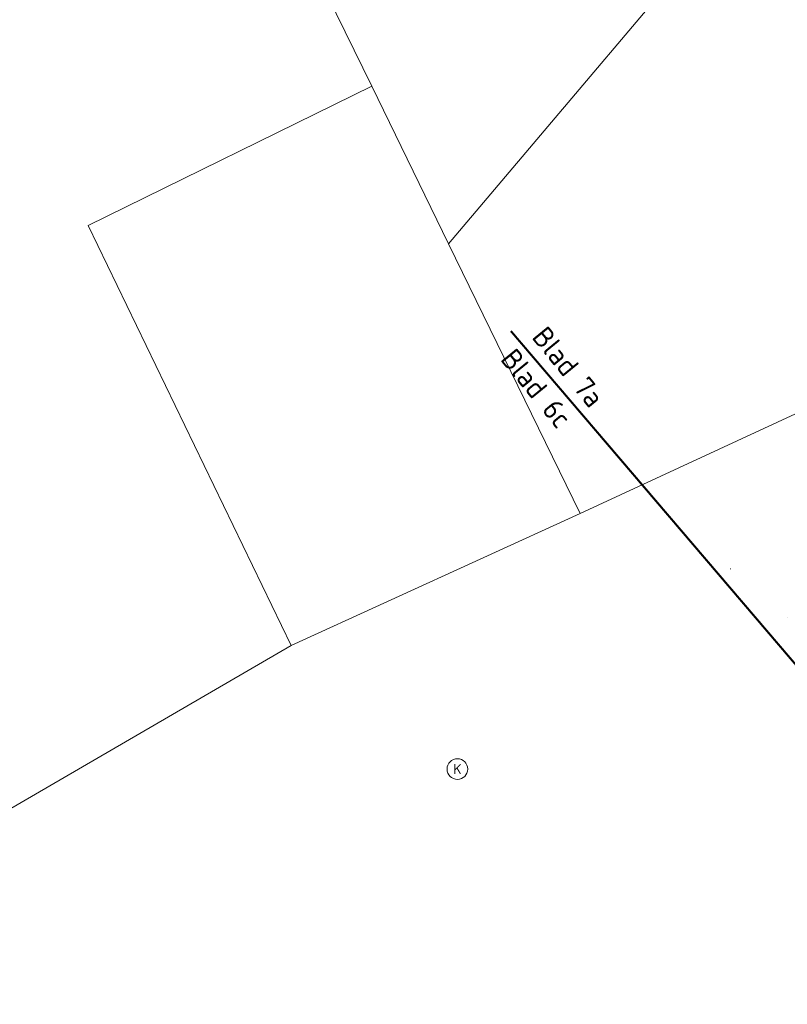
# Model space of a CAD drawing. Header units: metres. Extents: x 163628 to 168255, y 402691 to 405367.
# Tile 742 of 1056: x 165549 to 165567, y 403995 to 404019. Entities that reach past the tile are written whole.
import ezdxf

# ---------------------------------------------------------------- set-up
doc = ezdxf.new("R2010")
doc.units = ezdxf.units.M
doc.linetypes.add('X-CA190022.004-UO-TXT_Tekst 1op200_v0.1$0$AL-TEKENBLADGRENS', pattern=[11.5, 2.5, -1.5, 1, -1.5, 1, -1.5, 2.5])
for name, color, linetype, lineweight in [('X-CA190022.004-UO-DTM inmeting_v0.1$0$B-WE-OG-HOOGTEPUNT-S', 246, 'Continuous', 0), ('X-CA190022.004-UO-KAD_Percelen$0$B-WE-KG-GRENS_PERCEEL-GV', 150, 'Continuous', 9), ('X-CA190022.004-UO-TXT_Tekst 1op200_v0.1$0$BLADEN', 7, 'Continuous', 25), ('X-CA190022.004-UO-TXT_Tekst 1op200_v0.1$0$X-XX-AL-TEKENBLADGRENS-G', 7, 'X-CA190022.004-UO-TXT_Tekst 1op200_v0.1$0$AL-TEKENBLADGRENS', 35), ('X-CA190022.004-UO-WHM_Putten en kolken combi_v0.1$0$KOLK BGT', 252, 'Continuous', 0)]:
    doc.layers.add(name, color=color, linetype=linetype, lineweight=lineweight)
doc.layers.add('X-CA190022.004-UO-DTM inmeting_v0.1$0$X-XX-AL-MEETPUNT-S', color=246, linetype='Continuous', lineweight=0, plot=False)
doc.styles.add('X-CA190022.004-UO-TXT_Tekst 1op200_v0.1$0$NLCS-ISO-M200-T25', font='NLCS-ISO.ttf', dxfattribs={"height": 0.5})
doc.styles.add('X-CA190022.004-UO-WHM_Putten en kolken combi_v0.1$0$ISOCPEUR 9 PT', font='isocpeur.ttf', dxfattribs={"height": 2.4402})

# ---------------------------------------------------------------- blocks, each defined once
blk = doc.blocks.new('X-CA190022.004-UO-DTM inmeting_v0.1$0$SOG-HOOGTEPUNT-SO')
for p, q in [((-0.5, 0), (0.5, 0)), ((0, 0.5), (0, -0.5))]:
    blk.add_line(p, q)
blk = doc.blocks.new('X-CA190022.004-UO-DTM inmeting_v0.1$0$punt')
at = {"color": 0, "lineweight": -2}
blk.add_line((0, 0), (0, 0), dxfattribs=at)
blk = doc.blocks.new('X-CA190022.004-UO-WHM_Putten en kolken combi_v0.1$0$IMGEOKolk')
blk.add_circle((0, 0), 0.25)
at = {"insert": (0, 0), "char_height": 0.244, "attachment_point": 5, "style": 'X-CA190022.004-UO-WHM_Putten en kolken combi_v0.1$0$ISOCPEUR 9 PT'}
blk.add_mtext_dynamic_manual_height_columns('K', width=0.25229, gutter_width=12.201, heights=[0], dxfattribs=at)

msp = doc.modelspace()

# ---------------------------------------------------------------- linework, layer by layer
at = {"layer": 'X-CA190022.004-UO-KAD_Percelen$0$B-WE-KG-GRENS_PERCEEL-GV', "flags": 128}
msp.add_lwpolyline([(165784.658, 404112.989), (165755.734, 404100.808), (165751.56, 404099.05), (165737.97, 404093.3), (165736.06, 404093.5), (165713.66, 404097), (165702.01, 404098.82), (165690.38, 404082.32), (165674.48, 404059.35), (165670.46, 404057.52), (165663.93, 404054.55), (165655.8, 404050.85), (165652.73, 404049.83), (165641.99, 404044.65), (165623.44, 404035.76), (165623.39, 404035.67), (165586.71, 404017.97), (165584.89, 404017.13), (165562.25, 404006.65), (165555.23, 404003.44), (165540.98, 403995.15)], dxfattribs=at)
for points in [[(165619.78, 404089.99), (165623.93, 404099.04), (165577.414, 404098.856), (165552.949, 404098.759), (165534.37, 404098.72), (165523.32, 404077.83), (165580.93, 404048.56), (165566.78, 404022.34), (165559.05, 404013.2), (165562.25, 404006.65), (165584.89, 404017.13), (165608.31, 404066.87), (165608.75, 404065.97)], [(165506.26, 404045.72), (165543.19, 404026.57), (165555.68, 404020.12), (165557.19, 404017.03), (165559.05, 404013.2), (165566.78, 404022.34), (165580.93, 404048.56), (165523.32, 404077.83), (165522.23, 404075.76)], [(165543.19, 404026.57), (165530.3, 404001.7), (165532.41, 404000.6), (165524.45, 403985.52), (165540.98, 403995.15), (165555.23, 404003.44), (165550.31, 404013.64), (165557.19, 404017.03), (165555.68, 404020.12)], [(165559.05, 404013.2), (165557.19, 404017.03), (165550.31, 404013.64), (165555.23, 404003.44), (165562.25, 404006.65)]]:
    msp.add_lwpolyline(points, close=True, dxfattribs=at)
at = {"layer": 'X-CA190022.004-UO-TXT_Tekst 1op200_v0.1$0$X-XX-AL-TEKENBLADGRENS-G', "const_width": 0.05, "flags": 128}
msp.add_lwpolyline([(165560.566, 404011.08), (165593.369, 403972.63)], dxfattribs=at)

# ---------------------------------------------------------------- block references
at = {"layer": 'X-CA190022.004-UO-DTM inmeting_v0.1$0$B-WE-OG-HOOGTEPUNT-S', "linetype": 'ByBlock', "lineweight": -2, "xscale": 0.01, "yscale": 0.01, "zscale": 0.01}
msp.add_blockref('X-CA190022.004-UO-DTM inmeting_v0.1$0$SOG-HOOGTEPUNT-SO', (165565.896, 404005.299, 9.281), dxfattribs=at)
at = {"layer": 'X-CA190022.004-UO-DTM inmeting_v0.1$0$X-XX-AL-MEETPUNT-S', "linetype": 'ByBlock', "lineweight": -2}
msp.add_blockref('X-CA190022.004-UO-DTM inmeting_v0.1$0$punt', (165567.276, 404004.125, 9.291), dxfattribs=at)
at = {"layer": 'X-CA190022.004-UO-WHM_Putten en kolken combi_v0.1$0$KOLK BGT', "zscale": 0.5}
msp.add_blockref('X-CA190022.004-UO-WHM_Putten en kolken combi_v0.1$0$IMGEOKolk', (165559.269, 404000.439), dxfattribs=at)

# ---------------------------------------------------------------- texts
at = {"layer": 'X-CA190022.004-UO-TXT_Tekst 1op200_v0.1$0$BLADEN', "char_height": 0.5, "attachment_point": 4, "rotation": 309.3069, "style": 'X-CA190022.004-UO-TXT_Tekst 1op200_v0.1$0$NLCS-ISO-M200-T25'}
for s, width, insert in [('Blad 7a', 2.34944, (165561.247, 404011.081)), ('Blad 6c', 2.36936, (165560.485, 404010.544))]:
    msp.add_mtext_dynamic_manual_height_columns(s, width=width, gutter_width=8.75, heights=[0], dxfattribs=dict(at, insert=insert))

doc.saveas('drawing.dxf')
